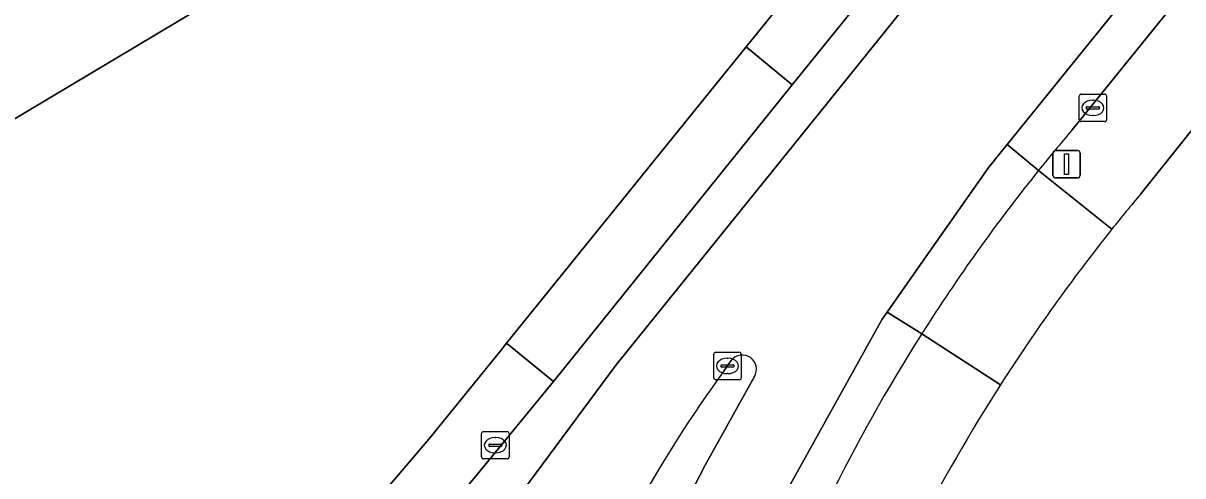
# Model space of a CAD drawing. Extents: x 157692 to 159674, y 381452 to 383291.
# Drawn here: x 157823.99 to 157866.21, y 382765.8 to 382782.29 of the extents above; entities that cross this region are included whole.
import ezdxf

# ---------------------------------------------------------------- set-up
doc = ezdxf.new("R2010")
doc.units = 0
for name, color, linetype in [('IMGEO_Erf', 7, 'Continuous'), ('IMGEO_Kolk', 7, 'Continuous'), ('IMGEO_Lichtmast', 7, 'Continuous'), ('IMGEO_Pand', 7, 'Continuous'), ('IMGEO_Rijbaan_lokaal_gesloten', 7, 'Continuous'), ('IMGEO_Verkeerseiland_open', 7, 'Continuous'), ('IMGEO_Voetpad_open', 7, 'Continuous')]:
    doc.layers.add(name, color=color, linetype=linetype)

msp = doc.modelspace()

# ---------------------------------------------------------------- linework, layer by layer
at = {"layer": 'IMGEO_Erf'}
for points in [[(157830.506, 382757.456), (157838.76, 382767.138), (157841.379, 382770.373), (157841.593, 382770.637), (157850.31, 382781.428), (157855.073, 382787.319), (157856.1, 382788.595), (157865.728, 382800.548), (157866.634, 382801.674), (157866.969, 382802.089), (157945.193, 382899.07), (157947.107, 382906.076), (157944.985, 382907.946), (157939.765, 382912.544)], [(157947.176, 382873.776), (157941.717, 382867.892), (157936.63, 382862.345), (157908.891, 382831.039), (157903.732, 382824.466), (157891.416, 382809.174), (157886.476, 382803.051), (157867.597, 382779.705), (157866.33, 382778.137), (157864.683, 382776.082)], [(157838.304, 382787.552), (157824.154, 382779.083), (157813.842, 382772.912), (157811.255, 382771.349), (157810.933, 382771.171), (157811.217, 382770.584), (157811.842, 382769.291), (157810.769, 382768.657), (157810.532, 382768.517), (157809.069, 382767.652), (157808.291, 382767.192), (157807.97, 382767.003), (157807.842, 382766.927), (157807.15, 382768.11), (157806.466, 382769.28), (157806.132, 382769.85), (157805.407, 382771.089), (157806.638, 382771.759), (157807.211, 382772.071), (157807.085, 382772.282), (157803.763, 382777.821), (157798.96, 382785.818)]]:
    msp.add_lwpolyline(points, dxfattribs=at)
for centre, radius, start, end in [((157911.514, 382736.72), 61.176, 139.95264, 141.51682), ((157915.678, 382733.264), 66.586, 141.4184, 147.42413), ((157915.854, 382733.126), 66.809, 147.40556, 157.98783)]:
    msp.add_arc(centre, radius, start, end, dxfattribs=at)
at = {"layer": 'IMGEO_Kolk'}
for p, q in [((157862.511, 382779.707), (157863.363, 382779.707)), ((157862.436, 382778.781), (157862.436, 382779.633)), ((157862.738, 382779.25), (157863.136, 382779.25)), ((157862.924, 382779.487), (157862.949, 382779.487)), ((157863.437, 382779.633), (157863.437, 382778.781)), ((157862.695, 382779.201), (157862.695, 382779.213)), ((157863.133, 382779.164), (157862.735, 382779.164)), ((157862.947, 382778.927), (157862.922, 382778.927)), ((157863.179, 382779.213), (157863.179, 382779.201)), ((157863.363, 382778.707), (157862.511, 382778.707)), ((157849.134, 382769.38), (157849.134, 382770.232)), ((157849.209, 382770.306), (157850.061, 382770.306)), ((157849.622, 382770.086), (157849.647, 382770.086)), ((157850.135, 382770.232), (157850.135, 382769.38)), ((157849.393, 382769.8), (157849.393, 382769.812)), ((157849.831, 382769.763), (157849.433, 382769.763)), ((157849.436, 382769.849), (157849.834, 382769.849)), ((157849.645, 382769.526), (157849.62, 382769.526)), ((157849.877, 382769.812), (157849.877, 382769.8)), ((157850.061, 382769.306), (157849.209, 382769.306)), ((157840.756, 382767.419), (157841.608, 382767.419)), ((157840.681, 382766.493), (157840.681, 382767.345)), ((157841.169, 382767.199), (157841.194, 382767.199)), ((157841.682, 382767.345), (157841.682, 382766.493)), ((157840.94, 382766.913), (157840.94, 382766.925)), ((157841.378, 382766.876), (157840.98, 382766.876)), ((157840.983, 382766.962), (157841.381, 382766.962)), ((157841.192, 382766.639), (157841.167, 382766.639)), ((157841.424, 382766.925), (157841.424, 382766.913)), ((157841.608, 382766.419), (157840.756, 382766.419))]:
    msp.add_line(p, q, dxfattribs=at)
for points in [[(157862.511, 382779.707), (157863.363, 382779.707)], [(157862.436, 382778.781), (157862.436, 382779.633)], [(157863.437, 382779.633), (157863.437, 382778.781)], [(157863.363, 382778.707), (157862.511, 382778.707)], [(157849.134, 382769.38), (157849.134, 382770.232)], [(157849.209, 382770.306), (157850.061, 382770.306)], [(157850.135, 382770.232), (157850.135, 382769.38)], [(157850.061, 382769.306), (157849.209, 382769.306)], [(157840.756, 382767.419), (157841.608, 382767.419)], [(157840.681, 382766.493), (157840.681, 382767.345)], [(157841.682, 382767.345), (157841.682, 382766.493)], [(157841.608, 382766.419), (157840.756, 382766.419)]]:
    msp.add_lwpolyline(points, dxfattribs=at)
for centre, radius, start, end in [((157862.513, 382779.631), 0.0765, 91.552, 178.448), ((157862.513, 382779.631), 0.0765, 91.552, 178.448), ((157863.361, 382779.631), 0.0765, 1.552, 88.448), ((157863.361, 382779.631), 0.0765, 1.552, 88.448), ((157862.735, 382779.21), 0.0403, 85.8775, 175.7526), ((157863.14, 382779.212), 0.0386, 1.7309, 96.639), ((157862.732, 382779.2), 0.0366, 178.938, 274.7102), ((157863.136, 382779.207), 0.043, 264.8664, 352.4533), ((157862.513, 382778.783), 0.0765, 181.552, 268.448), ((157862.513, 382778.783), 0.0765, 181.552, 268.448), ((157863.361, 382778.783), 0.0765, 271.552, 358.448), ((157863.361, 382778.783), 0.0765, 271.552, 358.448), ((157849.211, 382770.23), 0.0765, 91.552, 178.448), ((157849.211, 382770.23), 0.0765, 91.552, 178.448), ((157850.059, 382770.23), 0.0765, 1.552, 88.448), ((157850.059, 382770.23), 0.0765, 1.552, 88.448), ((157849.433, 382769.809), 0.0403, 85.8775, 175.7526), ((157849.43, 382769.799), 0.0366, 178.938, 274.7102), ((157849.834, 382769.806), 0.043, 264.8664, 352.4533), ((157849.838, 382769.811), 0.0386, 1.7309, 96.639), ((157849.211, 382769.382), 0.0765, 181.552, 268.448), ((157849.211, 382769.382), 0.0765, 181.552, 268.448), ((157850.059, 382769.382), 0.0765, 271.552, 358.448), ((157850.059, 382769.382), 0.0765, 271.552, 358.448), ((157840.758, 382767.343), 0.0765, 91.552, 178.448), ((157840.758, 382767.343), 0.0765, 91.552, 178.448), ((157841.606, 382767.343), 0.0765, 1.552, 88.448), ((157841.606, 382767.343), 0.0765, 1.552, 88.448), ((157840.98, 382766.922), 0.0403, 85.8775, 175.7526), ((157840.977, 382766.912), 0.0366, 178.938, 274.7102), ((157841.381, 382766.919), 0.043, 264.8664, 352.4533), ((157841.385, 382766.924), 0.0386, 1.7309, 96.639), ((157840.758, 382766.495), 0.0765, 181.552, 268.448), ((157840.758, 382766.495), 0.0765, 181.552, 268.448), ((157841.606, 382766.495), 0.0765, 271.552, 358.448), ((157841.606, 382766.495), 0.0765, 271.552, 358.448)]:
    msp.add_arc(centre, radius, start, end, dxfattribs=at)
for centre, major_axis, ratio, start_param, end_param in [((157862.923, 382779.207), (-0.387, 0.002), 0.722429, 4.712389, 7.853982), ((157862.948, 382779.207), (-0.39, 0.002), 0.717154, 1.570796, 4.712389), ((157849.621, 382769.806), (-0.387, 0.002), 0.722429, 4.712389, 7.853982), ((157849.646, 382769.806), (-0.39, 0.002), 0.717154, 1.570796, 4.712389), ((157841.168, 382766.919), (-0.387, 0.002), 0.722429, 4.712389, 7.853982), ((157841.193, 382766.919), (-0.39, 0.002), 0.717154, 1.570796, 4.712389)]:
    msp.add_ellipse(centre, major_axis=major_axis, ratio=ratio, start_param=start_param, end_param=end_param, dxfattribs=at)
at = {"layer": 'IMGEO_Lichtmast'}
for p, q in [((157861.483, 382776.756), (157861.483, 382777.556)), ((157861.483, 382777.556), (157861.483, 382776.756)), ((157861.583, 382777.656), (157862.373, 382777.656)), ((157862.373, 382777.656), (157861.583, 382777.656)), ((157862.473, 382777.556), (157862.473, 382776.756)), ((157862.473, 382776.756), (157862.473, 382777.556)), ((157862.373, 382776.656), (157861.583, 382776.656)), ((157861.583, 382776.656), (157862.373, 382776.656))]:
    msp.add_line(p, q, dxfattribs=at)
msp.add_lwpolyline([(157861.903, 382777.531), (157862.053, 382777.531), (157862.053, 382776.781), (157861.903, 382776.781), (157861.903, 382777.531)], dxfattribs=at)
for centre, start, end in [((157861.583, 382777.556), 90, 180), ((157861.583, 382777.556), 90, 180), ((157862.373, 382777.556), 0, 90), ((157862.373, 382777.556), 360, 90), ((157861.583, 382776.756), 180, 270), ((157861.583, 382776.756), 180, 270), ((157862.373, 382776.756), 270, 0), ((157862.373, 382776.756), 270, 0)]:
    msp.add_arc(centre, 0.1, start, end, dxfattribs=at)
at = {"layer": 'IMGEO_Pand'}
msp.add_lwpolyline([(157798.96, 382785.818), (157803.763, 382777.821), (157807.085, 382772.282), (157807.211, 382772.071), (157806.638, 382771.759), (157805.407, 382771.089), (157806.132, 382769.85), (157806.466, 382769.28), (157807.15, 382768.11), (157807.842, 382766.927), (157807.97, 382767.003), (157808.291, 382767.192), (157809.069, 382767.652), (157810.532, 382768.517), (157810.769, 382768.657), (157811.842, 382769.291), (157811.217, 382770.584), (157810.933, 382771.171), (157811.255, 382771.349), (157813.842, 382772.912), (157824.154, 382779.083), (157838.304, 382787.552)], dxfattribs=at)
at = {"layer": 'IMGEO_Rijbaan_lokaal_gesloten'}
for points in [[(157951.073, 382904.462), (157951.095, 382903.514), (157951.014, 382902.543), (157950.835, 382901.599), (157950.559, 382900.68), (157949.902, 382899.115), (157936.866, 382882.954), (157926.976, 382870.701), (157912.485, 382852.681), (157901.715, 382839.391), (157900.362, 382837.712), (157894.491, 382830.496), (157888.696, 382823.325), (157879.623, 382812.061), (157865.484, 382794.554), (157858.921, 382786.415), (157856.4, 382783.289), (157852.326, 382778.21), (157845.583, 382769.845), (157841.449, 382764.275)], [(157956.653, 382889.759), (157950.207, 382883.019), (157944.119, 382876.562), (157938.674, 382870.687), (157933.638, 382865.192), (157932.781, 382864.296), (157905.583, 382833.507), (157903.875, 382831.641), (157901.222, 382828.944), (157899.885, 382827.453), (157893.326, 382819.352), (157887.648, 382812.299), (157882.061, 382805.373), (157870.086, 382790.579), (157863.722, 382782.702), (157859.818, 382777.869), (157860.956, 382776.925)], [(157845.62, 382741.511), (157848.805, 382757.643), (157849.097, 382758.893), (157851.863, 382765.387), (157855.266, 382771.509), (157855.443, 382771.761), (157856.516, 382773.291), (157859.152, 382777.044), (157859.818, 382777.869), (157863.722, 382782.702), (157870.086, 382790.579), (157882.061, 382805.373), (157887.648, 382812.299), (157893.326, 382819.352), (157899.885, 382827.453), (157901.222, 382828.944), (157903.875, 382831.641), (157905.583, 382833.507), (157932.781, 382864.296)], [(157893.326, 382831.441), (157885.366, 382821.588), (157878.594, 382813.137), (157868.679, 382800.678), (157857.821, 382787.266), (157856.76, 382785.956), (157851.989, 382780.043), (157843.298, 382769.237), (157840.526, 382765.849), (157840.106, 382765.356), (157841.449, 382764.275), (157845.583, 382769.845), (157852.326, 382778.21), (157856.4, 382783.289), (157858.921, 382786.415), (157865.484, 382794.554), (157879.623, 382812.061), (157888.696, 382823.325), (157894.491, 382830.496)], [(157862.178, 382778.403), (157864.909, 382781.784), (157871.252, 382789.636), (157883.276, 382804.507), (157885.418, 382807.136), (157888.767, 382811.325), (157894.493, 382818.41), (157901.028, 382826.481)], [(157860.956, 382776.925), (157859.818, 382777.869), (157859.152, 382777.044), (157856.516, 382773.291), (157855.443, 382771.761), (157856.703, 382770.973)], [(157856.703, 382770.973), (157855.443, 382771.761), (157855.266, 382771.509), (157851.863, 382765.387), (157849.097, 382758.893), (157848.805, 382757.643), (157845.62, 382741.511)], [(157849.512, 382769.641), (157849.768, 382770.006)], [(157850.612, 382769.419), (157848.819, 382766.191)], [(157848.819, 382766.191), (157848.419, 382765.419)]]:
    msp.add_lwpolyline(points, dxfattribs=at)
for centre, radius, start, end in [((157911.895, 382736.053), 65.309, 139.57505, 141.25755), ((157912.022, 382735.94), 65.479, 141.25006, 147.65455), ((157912.029, 382735.954), 65.478, 147.6683, 159.92726), ((157850.173, 382769.688), 0.515, 328.5699, 141.793), ((157889.838, 382740.387), 49.82, 144.0412, 151.0207)]:
    msp.add_arc(centre, radius, start, end, dxfattribs=at)
at = {"layer": 'IMGEO_Verkeerseiland_open'}
for points in [[(157849.768, 382770.006), (157849.512, 382769.641)], [(157848.419, 382765.419), (157848.819, 382766.191), (157850.612, 382769.419)]]:
    msp.add_lwpolyline(points, dxfattribs=at)
for centre, radius, start, end in [((157850.173, 382769.688), 0.515, 328.5699, 141.793), ((157889.838, 382740.387), 49.82, 144.0412, 151.0207)]:
    msp.add_arc(centre, radius, start, end, dxfattribs=at)
at = {"layer": 'IMGEO_Voetpad_open'}
for points in [[(157864.683, 382776.082), (157866.33, 382778.137), (157867.597, 382779.705), (157886.476, 382803.051), (157886.015, 382803.433), (157885.822, 382803.214), (157885.475, 382803.483), (157885.288, 382803.263), (157884.711, 382803.726), (157884.529, 382803.499), (157883.276, 382804.507), (157871.252, 382789.636), (157864.909, 382781.784), (157862.178, 382778.403)], [(157860.956, 382776.925), (157863.626, 382774.789)], [(157863.626, 382774.789), (157860.956, 382776.925)], [(157859.567, 382769.115), (157856.703, 382770.973)], [(157856.703, 382770.973), (157859.567, 382769.115)], [(157832.717, 382756.679), (157840.106, 382765.356), (157840.526, 382765.849), (157843.298, 382769.237), (157841.593, 382770.637), (157841.379, 382770.373), (157838.76, 382767.138), (157830.506, 382757.456)]]:
    msp.add_lwpolyline(points, dxfattribs=at)
for points in [[(157856.76, 382785.956), (157855.073, 382787.319), (157850.31, 382781.428), (157851.989, 382780.043)], [(157841.593, 382770.637), (157843.298, 382769.237), (157851.989, 382780.043), (157850.31, 382781.428)]]:
    msp.add_lwpolyline(points, close=True, dxfattribs=at)
for centre, radius, start, end in [((157911.895, 382736.053), 65.309, 139.57505, 141.25755), ((157912.022, 382735.94), 65.479, 141.25006, 147.65455), ((157911.514, 382736.72), 61.176, 139.95264, 141.51682), ((157915.678, 382733.264), 66.586, 141.4184, 147.42413), ((157912.029, 382735.954), 65.478, 147.6683, 159.92726), ((157915.854, 382733.126), 66.809, 147.40556, 157.98783)]:
    msp.add_arc(centre, radius, start, end, dxfattribs=at)

doc.saveas('drawing.dxf')
